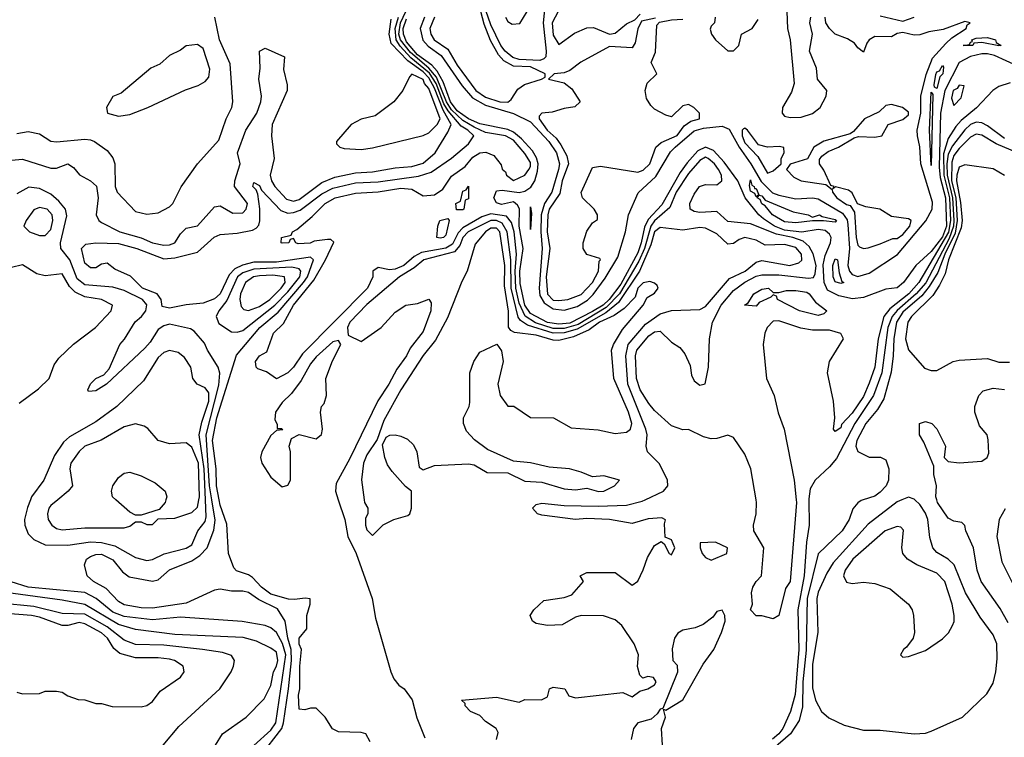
# Model space of a CAD drawing. Header units: inches. Extents: x 2380053 to 2584298, y 380219 to 546618.
# Tile 505 of 656: x 2484100 to 2487589, y 489158 to 491701. Entities that reach past the tile are written whole.
import ezdxf

# ---------------------------------------------------------------- set-up
doc = ezdxf.new("R2010")
doc.units = ezdxf.units.IN
doc.header["$MEASUREMENT"] = 0
doc.layers.add('C4488', color=7, linetype='Continuous')
doc.layers.add('C4489', color=7, linetype='Continuous')

msp = doc.modelspace()

# ---------------------------------------------------------------- linework, layer by layer
at = {"layer": 'C4488', "color": 2}
for points, elevation in [([(2484137.9, 490000), (2484126.9, 489973.1), (2484116.4, 489930), (2484117.6, 489910), (2484130, 489879.1), (2484150, 489859.3), (2484190, 489840.5), (2484270, 489839.5), (2484350, 489851.3), (2484390, 489849.2), (2484436.4, 489836.4), (2484510, 489794.9), (2484550, 489784.4), (2484570, 489788), (2484611.2, 489808.8), (2484690, 489828.7), (2484710, 489840.5), (2484731.2, 489890), (2484756.4, 489923.6), (2484760.3, 489939.7), (2484758.1, 490000)], 22), ([(2484234.9, 490000), (2484210, 489979.5), (2484202.4, 489970), (2484197.6, 489950), (2484200.4, 489930), (2484213, 489910), (2484230, 489898.7), (2484250, 489893.1), (2484330, 489900.3), (2484470, 489900.7), (2484490, 489906.8), (2484510, 489922), (2484530, 489922), (2484550, 489912), (2484570, 489912), (2484590, 489932), (2484650, 489934.8), (2484710, 489954.9), (2484730, 489973.4), (2484734.8, 490000)], 26), ([(2484951.6, 489090), (2485028.3, 489190), (2485035, 489210), (2485052.6, 489330), (2485063.4, 489430), (2485061.6, 489470), (2485049.9, 489510), (2485040.5, 489570), (2485013.6, 489613.6), (2484946.5, 489646.5), (2484910, 489671.2), (2484890, 489675.8), (2484850, 489675.8), (2484810, 489682.9), (2484790, 489679.6), (2484690, 489633.3), (2484570, 489616.3), (2484530, 489616.9), (2484470, 489628.2), (2484450, 489639.3), (2484406.2, 489686.2), (2484361.2, 489710), (2484339.3, 489730), (2484329.3, 489770), (2484336, 489790), (2484350, 489799.3), (2484370, 489806.4), (2484390, 489806.7), (2484430, 489786.7), (2484464.4, 489744.4), (2484487.3, 489727.3), (2484570, 489712), (2484590, 489715.8), (2484630, 489751.8), (2484710, 489783.6), (2484738, 489802), (2484763.5, 489830), (2484788, 489892), (2484792.3, 489927.7), (2484780.3, 490000)], 18), ([(2484617.7, 490000), (2484614.8, 489990), (2484594.4, 489965.6), (2484530, 489946), (2484510, 489946), (2484490, 489956), (2484440.3, 490000)], 26), ([(2485342, 489142), (2485326, 489170), (2485310, 489175.3), (2485230, 489178), (2485208.7, 489188.7), (2485182, 489230), (2485150, 489262), (2485130, 489262), (2485110, 489255.3), (2485090, 489258), (2485087.8, 489307.8), (2485092.7, 489330), (2485092.3, 489410), (2485098, 489470), (2485090, 489488.7), (2485089.7, 489510), (2485117.5, 489542.5), (2485116.9, 489590), (2485129.3, 489630), (2485128.9, 489648.9), (2485111.9, 489651.9), (2485073.8, 489646.2), (2485052.2, 489647.8), (2484990, 489665.8), (2484956.9, 489690), (2484924.2, 489724.2), (2484910, 489734), (2484867.7, 489747.7), (2484858.9, 489758.9), (2484839.3, 489810), (2484834, 489914), (2484810, 489981.2), (2484806.5, 490000)], 14), ([(2485228.8, 490000), (2485252.6, 489930), (2485262.6, 489870), (2485292.2, 489810), (2485348.5, 489650), (2485360.9, 489580.9), (2485415.5, 489390), (2485425.1, 489365.1), (2485443.4, 489343.4), (2485462.8, 489330), (2485490.5, 489290.5), (2485507.3, 489227.3), (2485536, 489156)], 14), ([(2485320.6, 490000), (2485322, 489990), (2485334, 489970), (2485334, 489950), (2485324.7, 489935.3), (2485324.7, 489910), (2485330, 489894), (2485350, 489874), (2485388.4, 489911.6), (2485426, 489930), (2485475.5, 489944.5), (2485482, 489950), (2485488.7, 489970), (2485488.7, 490000)], 18), ([(2485789, 489150), (2485795.3, 489175.3), (2485788, 489190), (2485750, 489214), (2485730, 489235.3), (2485698, 489250), (2485678, 489270), (2485678, 489278), (2485666, 489290), (2485790, 489300.7), (2485870, 489282.8), (2485890, 489292), (2485948.9, 489291.1), (2485970, 489302), (2485978, 489330), (2485990, 489336), (2486032, 489330), (2486045.4, 489305.4), (2486070, 489298), (2486236.9, 489316.9), (2486270, 489302), (2486298, 489322), (2486326, 489330), (2486350, 489344.7), (2486355.3, 489355.3), (2486346, 489370), (2486326, 489374), (2486308, 489368), (2486298, 489378), (2486289.4, 489409.4), (2486293.2, 489450), (2486277.2, 489490), (2486234, 489554), (2486210, 489574), (2486168.9, 489588.9), (2486090, 489589.4), (2486070, 489583.7), (2486022.8, 489557.2), (2485970, 489554), (2485930, 489562), (2485917.2, 489570), (2485909.2, 489590), (2485922, 489610), (2485957.2, 489642.8), (2486030, 489654), (2486056.9, 489663.1), (2486098, 489710), (2486086, 489730), (2486110, 489742), (2486210, 489742), (2486270, 489698), (2486290, 489712), (2486310, 489751.3), (2486324.4, 489795.6), (2486350, 489838), (2486372.7, 489852.7), (2486383.6, 489843.6), (2486402, 489810), (2486410, 489804.7), (2486422, 489830), (2486410, 489858), (2486387.3, 489867.3), (2486384.7, 489915.3), (2486388.4, 489928.4), (2486375.5, 489935.5), (2486327.2, 489932.8), (2486270, 489916.2), (2486190, 489929.7), (2486110, 489933.3), (2486070, 489929.7), (2485950, 489946), (2485935.3, 489950), (2485917.2, 489970), (2485930, 489982.8), (2485950, 489987.7), (2486030, 489979.5), (2486150, 489976.9), (2486250, 489981.1), (2486305.3, 489994.7), (2486316.9, 490000)], 14), ([(2486851.5, 490000), (2486852.4, 489990), (2486830.4, 489710), (2486814.4, 489685.6), (2486790.6, 489589.4), (2486770, 489578), (2486730, 489588.7), (2486710, 489588.7), (2486689.6, 489609.6), (2486697.2, 489630), (2486693.2, 489670), (2486698, 489690), (2486710, 489711), (2486729, 489730), (2486737.2, 489830), (2486702, 489890), (2486700.7, 489910), (2486709.7, 489950), (2486711.6, 489990), (2486709.9, 490000)], 10), ([(2486896.3, 490000), (2486897.4, 489910), (2486888.2, 489850), (2486880.2, 489730), (2486857.4, 489610), (2486861.6, 489470), (2486847.6, 489310), (2486832.1, 489250), (2486803.9, 489190), (2486790, 489171.1), (2486768.3, 489151.7)], 14), ([(2487088.7, 490000), (2487082, 489998), (2487070, 489989.2), (2487052.5, 489967.5), (2487039.3, 489930), (2487014.9, 489890), (2486930, 489809), (2486890.9, 489650), (2486887.5, 489467.5), (2486875.1, 489355.1), (2486873.9, 489266.1), (2486862, 489218), (2486832.2, 489170), (2486770, 489117.5)], 18), ([(2487226.5, 490000), (2487210, 489993.3), (2487106.5, 489913.5), (2486983.4, 489776.6), (2486960.4, 489739.6), (2486930, 489672.7), (2486925, 489650), (2486929, 489530), (2486910, 489418), (2486910, 489334), (2486920.5, 489290), (2486942, 489250), (2486967.4, 489227.4), (2487021.4, 489201.4), (2487090, 489183.8), (2487150, 489183.1), (2487270, 489170.6), (2487310, 489173.4), (2487330, 489180.5), (2487441.2, 489230), (2487527.6, 489312.4), (2487549.4, 489350), (2487559.5, 489390), (2487563.9, 489436.1), (2487562.4, 489490), (2487550, 489521.2), (2487503.5, 489583.5), (2487451.6, 489670), (2487411.8, 489770), (2487390, 489789.5), (2487350, 489813.2), (2487336, 489830), (2487325.8, 489865.8), (2487318.3, 489930), (2487310, 489952), (2487290, 489982.9), (2487272.1, 490000)], 22), ([(2487603.5, 489563.5), (2487574.3, 489614.3), (2487507.8, 489710), (2487493.3, 489750), (2487480.7, 489830), (2487452.7, 489890), (2487449.1, 489909.1), (2487439, 489919), (2487410, 489924), (2487390, 489935.3), (2487353.2, 489990), (2487350.1, 490000)], 18), ([(2487591.9, 489968.1), (2487571.4, 489930), (2487563.1, 489870), (2487580.2, 489780.2), (2487685.5, 489570)], 18), ([(2484930, 489128.9), (2484990, 489183.9), (2485007.8, 489210), (2485043.2, 489450), (2485030.8, 489490.8), (2485010, 489529.6), (2484990, 489546), (2484970, 489554), (2484888.2, 489568.2), (2484670, 489584.2), (2484570, 489575), (2484470, 489586), (2484430, 489602.3), (2484370.5, 489650.5), (2484330, 489670.9), (2484130, 489690.8), (2484069.1, 489709.1)], 22), ([(2484793.2, 489130), (2484819, 489170), (2484902, 489230), (2484965.6, 489294.4), (2484990, 489342), (2484998.9, 489390), (2485010, 489410.8), (2485014.4, 489430), (2485010, 489459.5), (2484990, 489474), (2484938.4, 489498.4), (2484891.9, 489511.9), (2484650, 489522.7), (2484510, 489540.5), (2484450, 489558.4), (2484330, 489628.9), (2484250, 489644.5), (2483910, 489689.8)], 26), ([(2484608.7, 489130), (2484663.3, 489196.7), (2484809.2, 489330), (2484849.2, 489390), (2484857.2, 489410), (2484861.2, 489430), (2484850, 489448.7), (2484818.9, 489458.9), (2484748, 489470), (2484610, 489485), (2484510, 489487.7), (2484470, 489502.7), (2484410, 489549.8), (2484330, 489594.5), (2484250, 489596.8), (2484150, 489622.3), (2483910, 489645.3)], 30), ([(2484090, 489318), (2484110, 489312), (2484170, 489314), (2484190, 489322), (2484230, 489322), (2484250, 489318), (2484270, 489304.7), (2484307.3, 489292.7), (2484330, 489291.3), (2484370, 489278), (2484390, 489278), (2484427.1, 489267.1), (2484530, 489266), (2484550, 489271.3), (2484570, 489284.7), (2484598, 489322), (2484669.1, 489370.9), (2484682, 489390), (2484679, 489410), (2484648.7, 489430), (2484630, 489434.7), (2484590, 489440.5), (2484510, 489439.7), (2484455.1, 489455.1), (2484433.2, 489473.2), (2484410.9, 489510), (2484390, 489528.2), (2484330, 489560.4), (2484310, 489564.8), (2484270, 489554.2), (2484250, 489554.2), (2484170, 489584.5), (2484142, 489590), (2483930, 489606.2)], 34), ([(2486378, 489130), (2486374, 489190), (2486388, 489230), (2486382, 489258), (2486390, 489254), (2486450, 489291), (2486522.3, 489417.7), (2486559.6, 489470), (2486587, 489530), (2486599.5, 489570), (2486599.3, 489590), (2486590, 489608.7), (2486570, 489604), (2486555.8, 489584.2), (2486522, 489558), (2486494.3, 489545.7), (2486450, 489537.6), (2486432.4, 489527.6), (2486420.7, 489510), (2486412, 489472), (2486414, 489430), (2486430, 489414), (2486430.9, 489389.1), (2486379.6, 489260.4), (2486370, 489258), (2486358.8, 489241.2), (2486337.3, 489222.7), (2486290, 489209), (2486274.8, 489190), (2486266.8, 489150)], 14)]:
    msp.add_lwpolyline(points, dxfattribs=dict(at, elevation=elevation))
for points, elevation in [([(2487210, 489905.2), (2487167.7, 489890), (2487052.4, 489790), (2487024.9, 489750), (2487019.1, 489730), (2487030, 489707.7), (2487050, 489703.8), (2487090, 489708.2), (2487130, 489703.8), (2487184.9, 489684.9), (2487250.3, 489630.3), (2487263, 489610), (2487268, 489590), (2487270.9, 489529.1), (2487266, 489510), (2487242.8, 489477.2), (2487232, 489470), (2487222, 489450), (2487230, 489442), (2487250, 489444.7), (2487310, 489466), (2487370, 489506.8), (2487391.5, 489528.5), (2487405.8, 489554.2), (2487411.4, 489568.6), (2487411.5, 489590), (2487405.1, 489630), (2487379.1, 489710), (2487350, 489739.7), (2487279.3, 489770), (2487246, 489790), (2487229.4, 489810), (2487226.6, 489830), (2487232.7, 489892.7), (2487223.1, 489903.1)], 26), ([(2486566, 489850), (2486512, 489848), (2486511, 489830), (2486518.8, 489810), (2486530, 489796), (2486550, 489786), (2486606, 489810), (2486608.7, 489830)], 14)]:
    msp.add_lwpolyline(points, close=True, dxfattribs=dict(at, elevation=elevation))
at = {"layer": 'C4489', "color": 2}
for points, elevation in [([(2485963.2, 491770), (2485955, 491690), (2485966.2, 491590), (2485964.6, 491570), (2485957.7, 491562.3), (2485943.4, 491556.6), (2485870, 491560.8), (2485847.3, 491567.3), (2485819.8, 491590), (2485804.5, 491610), (2485770, 491682.6), (2485718.1, 491830)], 6), ([(2486709.9, 490000), (2486691.5, 490110), (2486670, 490161.2), (2486630, 490221.2), (2486610, 490229.2), (2486570, 490217.2), (2486550, 490216), (2486523.2, 490223.2), (2486470, 490248.7), (2486450, 490248), (2486410, 490262), (2486350, 490316), (2486330, 490340.9), (2486299.1, 490390), (2486286, 490430), (2486282.4, 490510), (2486286.6, 490530), (2486330, 490581.1), (2486350, 490594.9), (2486370, 490597.1), (2486410, 490558.8), (2486439.5, 490539.5), (2486457, 490517), (2486476.1, 490476.1), (2486481.1, 490441.1), (2486490, 490421), (2486510, 490406), (2486528.7, 490411.3), (2486540.7, 490470), (2486544.2, 490570), (2486554.7, 490630), (2486585.6, 490690), (2486630, 490742), (2486669.3, 490770.7), (2486710, 490792.1), (2486730, 490797.5), (2486790, 490797.1), (2486895.2, 490784.8), (2486912.6, 490787.4), (2486919.6, 490800.4), (2486922.2, 490830), (2486911.5, 490871.5), (2486897.7, 490897.7), (2486876.6, 490916.6), (2486839.6, 490930), (2486781.7, 490941.7), (2486690, 490978.3), (2486610, 490986), (2486570, 491021.2), (2486510, 491018), (2486490, 491021.6), (2486476, 491030), (2486474.5, 491050), (2486490, 491082.8), (2486509.6, 491110.4), (2486530, 491117.3), (2486570, 491116), (2486588.7, 491130), (2486586.6, 491150), (2486576.9, 491170), (2486562.4, 491190), (2486539.5, 491210), (2486530, 491214.2), (2486510, 491202.9), (2486470, 491155.8), (2486426.6, 491090), (2486403.9, 491036.1), (2486350, 490989), (2486336.6, 490970), (2486313.8, 490890), (2486294.5, 490845.5), (2486225.7, 490730), (2486178.7, 490681.2), (2486078.5, 490621.5), (2486030, 490607.3), (2485990, 490607.1), (2485927.4, 490627.4), (2485891, 490651), (2485870, 490696.4), (2485858.3, 490750), (2485855.5, 490810), (2485860.7, 490870), (2485852.1, 490950), (2485842.5, 490982.5), (2485825.2, 491005.2), (2485770, 491013.2), (2485737.7, 491002.3), (2485670, 490963.2), (2485654.3, 490945.7), (2485634.2, 490905.8), (2485610, 490891.2), (2485524.2, 490875.8), (2485497.9, 490862.1), (2485461.1, 490830), (2485430, 490817.4), (2485410, 490815.1), (2485370, 490822.7), (2485351, 490810), (2485350.7, 490790), (2485332.7, 490750), (2485102.5, 490517.5), (2485070, 490469.5), (2485050, 490449.5), (2485010, 490428.7), (2484974, 490454), (2484944, 490464), (2484938, 490470), (2484935.3, 490490), (2484949.2, 490510), (2484975.5, 490524.5), (2484999.3, 490590), (2485035.2, 490624.8), (2485069.8, 490690), (2485142.3, 490777.7), (2485183.8, 490850), (2485212.7, 490912.7), (2485202, 490922), (2485190, 490922), (2485143.7, 490916.3), (2485129.6, 490909.7), (2485086.8, 490906.8), (2485078, 490910), (2485070, 490926), (2485058, 490922), (2485054, 490910), (2485030, 490909), (2485026, 490910), (2485028, 490930), (2485062, 490938), (2485066, 490950), (2485082, 490958), (2485136.2, 491003.8), (2485182, 491050), (2485217.2, 491070), (2485290, 491087), (2485370, 491091.1), (2485450, 491104.4), (2485490, 491100.3), (2485530, 491077), (2485570, 491080.2), (2485598.9, 491101.1), (2485630, 491146.3), (2485679.1, 491181), (2485706, 491214), (2485730, 491229.1), (2485751.8, 491231.8), (2485779.9, 491219.9), (2485806.7, 491186.7), (2485810, 491172), (2485822, 491162), (2485824.9, 491150), (2485850, 491131.3), (2485890, 491150.8), (2485903.7, 491170), (2485910, 491181), (2485910, 491195.1), (2485890, 491227.3), (2485850, 491274.3), (2485820.9, 491290), (2485750, 491302), (2485710, 491320.2), (2485670, 491343.6), (2485630, 491381.5), (2485612.4, 491410), (2485577.1, 491497.1), (2485550, 491529.5), (2485484.6, 491584.6), (2485449.7, 491629.7), (2485444, 491650), (2485448.8, 491690), (2485478.1, 491750)], 10), ([(2485570.3, 491710), (2485553, 491670), (2485556.4, 491650), (2485568.9, 491630), (2485617, 491597), (2485650, 491540.3), (2485716.5, 491450), (2485750, 491427.2), (2485801, 491410), (2485830, 491409.2), (2485842, 491418), (2485865.1, 491454.9), (2485888.8, 491471.2), (2485949.2, 491490), (2485962, 491498), (2485962, 491510), (2485910, 491534.5), (2485850, 491536.5), (2485815.7, 491555.7), (2485796.7, 491576.6), (2485767.8, 491627.8), (2485745.7, 491685.7), (2485734.5, 491730)], 10), ([(2485821.4, 491710), (2485830, 491695.5), (2485845, 491685), (2485872.2, 491687.8), (2485898.6, 491730)], 6), ([(2486008, 491730), (2485986.5, 491690), (2485990, 491646), (2486010, 491613), (2486066.5, 491653.5), (2486110, 491672), (2486133.3, 491673.3), (2486190, 491650.6), (2486210, 491654), (2486250, 491686.8), (2486279.3, 491700.7), (2486299.3, 491720.7)], 10), ([(2486818.4, 491730), (2486821.3, 491670), (2486830.5, 491629.5), (2486844.2, 491475.8), (2486835.6, 491444.4), (2486803.1, 491390), (2486801.6, 491370), (2486810, 491359.1), (2486830, 491354.9), (2486870, 491355.8), (2486910, 491368.7), (2486936.2, 491390), (2486958, 491430), (2486960.9, 491450), (2486927.6, 491490), (2486923.6, 491530), (2486898.7, 491590), (2486909.6, 491650), (2486899.7, 491690), (2486903.1, 491710)], 10), ([(2484030, 491199.5), (2484110, 491207.3), (2484210, 491174.9), (2484230, 491175.5), (2484270, 491190.5), (2484290, 491177.3), (2484311.7, 491151.7), (2484350.3, 491130.3), (2484371.3, 491111.3), (2484377.4, 491070), (2484370.4, 491010), (2484380.5, 490990), (2484390, 490982.4), (2484454, 490950), (2484530, 490928), (2484570, 490910.3), (2484610, 490902.3), (2484630, 490903.1), (2484649, 490910), (2484670, 490942), (2484690, 490962), (2484730, 490971.3), (2484790, 491038), (2484810, 491042), (2484855.3, 491015.3), (2484890, 491017.3), (2484902.7, 491030), (2484906.6, 491050), (2484861.2, 491110), (2484862.7, 491130), (2484880.9, 491190), (2484872, 491230), (2484901.3, 491310), (2484939.6, 491370), (2484954.5, 491410), (2484957, 491430), (2484947, 491490), (2484952.3, 491530), (2484949.3, 491590), (2484970, 491601), (2485038, 491570), (2485034.8, 491525.2), (2485048, 491470), (2485047.7, 491450), (2484994, 491330), (2484992.4, 491290), (2485001.8, 491210), (2484987.9, 491150), (2484991.8, 491130), (2485003.6, 491110), (2485045.1, 491065.1), (2485070, 491058.3), (2485090, 491064.4), (2485170, 491124.9), (2485216.6, 491143.4), (2485290, 491159.1), (2485350, 491162.4), (2485430, 491176), (2485490, 491180.8), (2485530, 491192.9), (2485572.4, 491230), (2485617.5, 491302.5), (2485628.9, 491330), (2485600.5, 491380.5), (2485570, 491459), (2485550, 491495.5), (2485530, 491516.6), (2485475.3, 491555.3), (2485416.7, 491616.6), (2485409.6, 491650), (2485416.7, 491703.4)], 18), ([(2484090, 491298), (2484130, 491304.9), (2484170, 491297.3), (2484210.5, 491270.5), (2484230, 491268.2), (2484330, 491278), (2484350, 491275.5), (2484364.7, 491270), (2484410, 491238), (2484430, 491212), (2484437.3, 491190), (2484438, 491110), (2484445.5, 491090), (2484510, 491022), (2484550, 491012.4), (2484590, 491017.1), (2484630, 491038), (2484642, 491050), (2484671.5, 491108.5), (2484729.7, 491190.3), (2484805.3, 491274.7), (2484831.8, 491350), (2484852, 491390), (2484854.5, 491410), (2484845.1, 491545.1), (2484808, 491630), (2484791.8, 491710)], 22), ([(2484806.5, 490000), (2484797.2, 490050), (2484796.4, 490110), (2484782.4, 490210), (2484798.1, 490290), (2484867.6, 490512.4), (2484950.9, 490610), (2485015.4, 490664.6), (2485106, 490770), (2485119.2, 490790), (2485140.5, 490850), (2485130, 490859.7), (2485010, 490842), (2484930, 490841.6), (2484888.9, 490831.1), (2484862, 490818), (2484842.3, 490797.7), (2484810.2, 490730), (2484790, 490712.4), (2484750, 490696.9), (2484690, 490691.1), (2484630, 490678.9), (2484604.9, 490684.9), (2484601.3, 490710), (2484587, 490730), (2484535.1, 490750), (2484491.9, 490791.9), (2484437.2, 490817.2), (2484410, 490838), (2484390, 490835.3), (2484370, 490822), (2484350, 490822), (2484330, 490839), (2484319, 490890), (2484334, 490906), (2484369.5, 490910.5), (2484450, 490908.5), (2484514.8, 490890), (2484610, 490854), (2484650, 490856.9), (2484730, 490877.4), (2484789, 490931), (2484810, 490940.2), (2484870, 490945.2), (2484924.7, 490955.2), (2484938, 490962), (2484947.2, 490972.8), (2484950.9, 490989.1), (2484951, 491031), (2484943.5, 491083.5), (2484938, 491098), (2484926.3, 491110), (2484930, 491124.7), (2484950, 491113.4), (2484956.7, 491096.7), (2485025.5, 491025.5), (2485050, 491015.9), (2485070, 491017.5), (2485093.3, 491026.7), (2485170, 491084.1), (2485210, 491104), (2485290, 491123.2), (2485370, 491126.8), (2485513.5, 491146.5), (2485558.6, 491161.4), (2485629.7, 491210.3), (2485690, 491261.6), (2485709.6, 491290), (2485687.8, 491310), (2485663.9, 491323.9), (2485618, 491378), (2485603.2, 491403.2), (2485575.6, 491475.6), (2485552.3, 491512.3), (2485485.7, 491565.7), (2485448.1, 491608.1), (2485434.5, 491630), (2485429.9, 491670), (2485441.8, 491710)], 14), ([(2487637.2, 491537.2), (2487554.5, 491574.5), (2487530, 491580.2), (2487510, 491580.2), (2487469.5, 491570.5), (2487430, 491549.7), (2487378.5, 491450), (2487362.8, 491370), (2487358.2, 491178.2), (2487362.4, 491142.4), (2487381.4, 491070), (2487384.6, 490970), (2487370, 490932.3), (2487330, 490880.3), (2487276, 490830), (2487232.7, 490770), (2487210, 490751.2), (2487170, 490746), (2487090, 490716.8), (2487051.6, 490711.6), (2487002.9, 490722.9), (2486962.6, 490742.6), (2486950.5, 490770.6), (2486947, 490833), (2486953.9, 490866.1), (2486973.2, 490910), (2486976.2, 490930), (2486970, 490941.1), (2486953.9, 490953.9), (2486930, 490958.3), (2486872.2, 490947.8), (2486810, 490955.8), (2486775.3, 490970), (2486736.1, 490996.1), (2486719.8, 491010), (2486671.4, 491070), (2486645.2, 491130), (2486596.5, 491196.5), (2486558.3, 491238.3), (2486530, 491249.1), (2486503.7, 491236.3), (2486465.8, 491194.2), (2486440.4, 491159.6), (2486375.3, 491044.7), (2486327.3, 490992.7), (2486314.2, 490965.8), (2486302.4, 490910), (2486290, 490875.3), (2486230, 490764.5), (2486189.4, 490710), (2486167.7, 490690), (2486130, 490667), (2486050, 490626.1), (2486010, 490621.9), (2485970, 490627.8), (2485910, 490659.9), (2485889.9, 490689.9), (2485873.8, 490766.2), (2485872.2, 490810), (2485884.1, 490890), (2485869.9, 490970), (2485871.3, 491031.3), (2485864.4, 491044.4), (2485850, 491056.3), (2485807, 491047), (2485790, 491052.3), (2485779.7, 491070), (2485790, 491094.9), (2485810, 491097.7), (2485870, 491088.5), (2485890, 491094), (2485911.6, 491108.4), (2485925.8, 491130), (2485935.3, 491164.7), (2485937, 491190), (2485931.9, 491211.9), (2485916.7, 491236.7), (2485878.7, 491278.7), (2485850, 491302.5), (2485830, 491312.4), (2485730, 491332.2), (2485689.9, 491349.9), (2485650, 491378.9), (2485626.4, 491410), (2485601.1, 491481.1), (2485578.9, 491518.9), (2485559.8, 491539.8), (2485510, 491576.7), (2485470, 491623.4), (2485459.9, 491650), (2485459.3, 491670), (2485470, 491704.2)], 6), ([(2485534, 491710), (2485518.7, 491670), (2485528.5, 491628.5), (2485547.6, 491607.6), (2485594, 491574), (2485667.3, 491467.3), (2485704.4, 491424.4), (2485750, 491398.8), (2485850, 491369.4), (2485910, 491339), (2485975.5, 491270), (2486002.3, 491230), (2486012.9, 491190), (2486008.8, 491170), (2485985.3, 491090), (2485959.2, 491050), (2485947.8, 491010), (2485946.4, 490950), (2485951.4, 490890), (2485940.7, 490750), (2485943.6, 490723.6), (2485958.2, 490698.2), (2485990, 490677.2), (2486030, 490672.2), (2486075, 490685), (2486112.4, 490707.6), (2486132.7, 490727.3), (2486174.6, 490785.4), (2486219.8, 490860.2), (2486246.6, 490950), (2486257.3, 491010), (2486292.2, 491087.8), (2486354.4, 491145.6), (2486406.7, 491233.3), (2486422.4, 491250), (2486490, 491307.3), (2486523, 491317), (2486590, 491323.8), (2486613.8, 491313.8), (2486649.1, 491249.1), (2486691, 491191), (2486727.9, 491127.9), (2486768.2, 491088.2), (2486790, 491079), (2486850, 491066.2), (2486909.7, 491070.3), (2486930, 491066.5), (2487016.3, 491016.3), (2487032, 490992), (2487035.4, 490975.4), (2487040.8, 490890), (2487035.3, 490830), (2487040.2, 490810), (2487050, 490798.8), (2487070, 490791.6), (2487110, 490803.5), (2487210.9, 490869.1), (2487311.8, 490988.2), (2487334.3, 491030), (2487335.2, 491055.2), (2487293.9, 491190), (2487290.5, 491250.5), (2487281.2, 491290), (2487281.1, 491310), (2487293.2, 491370), (2487293.2, 491430), (2487312.7, 491507.3), (2487335.4, 491564.6), (2487382.6, 491617.4), (2487403.3, 491636.7), (2487454.5, 491670), (2487457.2, 491682.8), (2487468, 491690), (2487450, 491694.5), (2487373.3, 491666.7), (2487321.7, 491658.3), (2487290, 491648), (2487270, 491646), (2487230, 491656), (2487210, 491652.7), (2487190, 491640.9), (2487130, 491642), (2487110.8, 491630), (2487102, 491618), (2487090, 491586), (2487070, 491602), (2487058.3, 491618.3), (2487033.8, 491633.8), (2486989.6, 491649.6), (2486969.4, 491670), (2486957.2, 491690), (2486954, 491710)], 6), ([(2486352.7, 491707.3), (2486303.6, 491696.4), (2486290.7, 491669.3), (2486280.7, 491619.3), (2486270, 491602), (2486190, 491606), (2486088.7, 491551.3), (2486050, 491521.2), (2486030, 491513.2), (2485994, 491510), (2485974, 491490), (2486030, 491478), (2486056.4, 491456.4), (2486086, 491410), (2486067.3, 491392.7), (2486030, 491387), (2485986.9, 491373.1), (2485950.4, 491369.7), (2485941.1, 491358.9), (2485941.1, 491350), (2485968.7, 491310), (2486001, 491281), (2486017.7, 491257.7), (2486039.2, 491219.2), (2486045.2, 491190), (2486022.7, 491130), (2486014.4, 491085.6), (2485975.8, 491030), (2485971.9, 491010), (2485969.6, 490949.6), (2485978.5, 490890), (2485966.1, 490790), (2485970, 490728.7), (2485990, 490707.6), (2486010, 490705.8), (2486042, 490710), (2486090, 490728), (2486129.4, 490770), (2486150.9, 490810), (2486154, 490846), (2486158, 490850), (2486155.3, 490855.3), (2486110, 490869), (2486097.2, 490890), (2486097.2, 490910), (2486110, 490952), (2486130, 490982), (2486147.3, 490992.7), (2486148, 491010), (2486135.3, 491030), (2486094, 491070), (2486089.2, 491089.2), (2486130, 491178), (2486158, 491182), (2486290, 491160.7), (2486310, 491167.7), (2486332.7, 491190), (2486354, 491250), (2486373.3, 491266.7), (2486430, 491290.6), (2486454.5, 491325.5), (2486478.3, 491341.7), (2486508.7, 491350), (2486508.7, 491370), (2486488.7, 491390), (2486470, 491401.2), (2486450, 491396), (2486410, 491357.2), (2486390, 491362.7), (2486350, 491384.5), (2486337.1, 491397.1), (2486321.7, 491421.7), (2486316.2, 491450), (2486323.9, 491476.1), (2486358, 491510), (2486338, 491550), (2486353.6, 491586.4), (2486358, 491682), (2486367.3, 491692.7), (2486410, 491701), (2486450, 491702.8)], 10), ([(2486564.7, 491710), (2486562, 491690), (2486550, 491678), (2486547.3, 491667.3), (2486551.3, 491650), (2486566, 491630), (2486610, 491590.8), (2486630, 491591), (2486649, 491610), (2486658, 491650), (2486695.3, 491670), (2486717.6, 491702.4)], 10), ([(2487150, 491714.9), (2487230, 491696.4), (2487269.7, 491710.3)], 6), ([(2487610, 491478), (2487570, 491465.1), (2487549.1, 491450.9), (2487491.2, 491388.8), (2487436.3, 491343.7), (2487417.4, 491322.6), (2487390, 491280.5), (2487374.4, 491225.6), (2487375.3, 491150), (2487394.6, 491070), (2487398.9, 490990), (2487391.8, 490948.2), (2487286.5, 490770), (2487250.8, 490730), (2487183.6, 490676.4), (2487162, 490650), (2487142.6, 490570), (2487130.2, 490470), (2487110, 490412.7), (2487090, 490366), (2487050, 490306.9), (2487012.8, 490267.3), (2487010, 490255.3), (2486990, 490242), (2486984, 490250), (2486989.3, 490290), (2486983.7, 490350), (2486962.7, 490450), (2486969.5, 490490), (2487019.3, 490570), (2487009.6, 490589.6), (2486970, 490601.1), (2486910, 490601.1), (2486868.2, 490608.2), (2486790, 490634.7), (2486770, 490633), (2486748.7, 490610), (2486740.3, 490590), (2486734.9, 490550), (2486746, 490430), (2486774.3, 490370), (2486788.2, 490308.2), (2486808.9, 490250), (2486844.9, 490070), (2486851.5, 490000)], 10), ([(2487590, 491280.3), (2487530, 491325.6), (2487510, 491335.6), (2487490, 491337.8), (2487470, 491329.8), (2487450, 491310.8), (2487405.3, 491254.7), (2487390, 491225.1), (2487385.2, 491190), (2487386.9, 491150), (2487405.5, 491070), (2487410.4, 490990), (2487409.8, 490970), (2487394.5, 490925.5), (2487310.7, 490769.3), (2487277.6, 490730), (2487209.1, 490670.9), (2487191.4, 490650), (2487177, 490610), (2487155.7, 490450), (2487126.3, 490370), (2487060.2, 490270), (2486994.2, 490145.8), (2486970, 490116.3), (2486919.3, 490070), (2486901.1, 490038.9), (2486896.3, 490003.7), (2486896.3, 490000)], 14), ([(2487635.6, 491230), (2487561, 491261), (2487510, 491292.3), (2487490, 491295.1), (2487470, 491285.1), (2487430, 491245.1), (2487410, 491220.4), (2487403.2, 491196.8), (2487401.9, 491130), (2487417.5, 491070), (2487422.3, 490990), (2487415.1, 490944.9), (2487378.3, 490870), (2487354, 490806), (2487323.6, 490756.4), (2487297, 490723), (2487230, 490664.8), (2487206.9, 490630), (2487197.3, 490570), (2487195.6, 490510), (2487187.9, 490452.1), (2487162.5, 490357.5), (2487140.3, 490319.8), (2487098.3, 490270), (2487066.7, 490210), (2487063.7, 490190), (2487070, 490171), (2487110, 490151), (2487150.7, 490150.7), (2487170, 490142), (2487180.7, 490110), (2487179.3, 490070), (2487170.5, 490050), (2487150, 490027), (2487130, 490012.3), (2487088.7, 490000)], 18), ([(2487590, 491149.3), (2487550, 491172.3), (2487450, 491187), (2487430, 491178.4), (2487420.6, 491150), (2487419.5, 491130), (2487433.8, 491053.8), (2487439.5, 490990), (2487436.3, 490963.7), (2487391.2, 490850), (2487379.6, 490800.4), (2487359.4, 490760.6), (2487336.2, 490723.8), (2487260.5, 490650), (2487247.2, 490630), (2487239.3, 490570), (2487250, 490531.3), (2487306.4, 490466.4), (2487330, 490458), (2487350, 490458), (2487408, 490490), (2487430, 490494.8), (2487530, 490500.7), (2487570, 490488.2), (2487608.1, 490488.1)], 22), ([(2484780.3, 490000), (2484772.1, 490050), (2484760.4, 490230), (2484805.7, 490405.7), (2484808.4, 490448.4), (2484803.6, 490470), (2484765.6, 490530), (2484754.9, 490554.9), (2484718, 490598), (2484705.4, 490605.4), (2484630, 490622.9), (2484610, 490616.9), (2484590, 490603.7), (2484562, 490558), (2484543.1, 490536.9), (2484407.3, 490410), (2484370, 490385.6), (2484343.7, 490383.7), (2484341.2, 490390), (2484350, 490410.6), (2484369.4, 490430), (2484397.7, 490442.3), (2484416.3, 490463.7), (2484454, 490550), (2484470.8, 490569.2), (2484508.9, 490631.1), (2484531.5, 490650), (2484546.6, 490670), (2484550.7, 490690.7), (2484534.7, 490710), (2484470, 490742), (2484430, 490753.1), (2484330, 490761.6), (2484302.8, 490782.8), (2484276.8, 490850), (2484246, 490890), (2484244.2, 490910), (2484266.2, 491006.2), (2484262, 491030), (2484238.7, 491058.7), (2484210, 491083.1), (2484170, 491102.6), (2484132.1, 491107.9), (2484090, 491084.7)], 18), ([(2486316.9, 490000), (2486382, 490030), (2486397, 490050), (2486395.6, 490070), (2486367.5, 490127.5), (2486325.2, 490170), (2486319.5, 490190), (2486323.1, 490230), (2486319.2, 490250), (2486254.6, 490410), (2486247.9, 490510), (2486256.5, 490550), (2486318.1, 490621.9), (2486370, 490659.5), (2486410, 490670.3), (2486510, 490674), (2486530, 490684.9), (2486616, 490784), (2486671.5, 490810), (2486710, 490841.6), (2486730, 490848.4), (2486829.6, 490830.4), (2486860.7, 490839.3), (2486871.2, 490848.8), (2486871, 490870), (2486850, 490894.5), (2486810, 490904.2), (2486742, 490902), (2486710, 490919.5), (2486670, 490929.5), (2486650, 490922.7), (2486630, 490908.7), (2486610, 490906), (2486570, 490942.4), (2486530, 490962.6), (2486510, 490965.4), (2486450, 490955.8), (2486370, 490964.7), (2486350, 490949.6), (2486336.5, 490903.5), (2486297, 490810), (2486221.4, 490698.6), (2486177.5, 490662.5), (2486075.9, 490604.1), (2486030, 490592.2), (2485990, 490590.7), (2485899, 490619), (2485874.8, 490634.8), (2485866.9, 490646.9), (2485841.1, 490750), (2485840.7, 490850), (2485827, 490950), (2485810, 490980.2), (2485790, 490989.9), (2485770, 490989.9), (2485689.3, 490950), (2485670.2, 490930), (2485659.3, 490900.7), (2485641, 490879), (2485532.4, 490850), (2485497.9, 490822.1), (2485445.7, 490790), (2485330, 490692), (2485270.3, 490630), (2485261.1, 490610), (2485263.8, 490583.8), (2485310, 490560.7), (2485381.2, 490610), (2485430, 490664.7), (2485468, 490690), (2485510, 490696), (2485550, 490710.8), (2485558, 490698), (2485556.3, 490670), (2485530, 490596), (2485483.2, 490536.8), (2485470.3, 490510), (2485436.7, 490463.3), (2485408.5, 490410), (2485369.1, 490350.9), (2485270, 490146.6), (2485221.7, 490058.3), (2485218.7, 490030), (2485228.8, 490000)], 14), ([(2485488.7, 490000), (2485488.7, 490030), (2485467, 490047), (2485420.1, 490100.1), (2485403.8, 490123.8), (2485393.5, 490150), (2485385.6, 490194.4), (2485398.6, 490221.4), (2485411.5, 490228.5), (2485430, 490230.4), (2485450, 490226), (2485474.3, 490214.3), (2485495.3, 490195.2), (2485507, 490170), (2485516, 490116), (2485530, 490106), (2485570, 490121), (2485690, 490127.7), (2485710, 490124), (2485756.8, 490096.8), (2485830, 490096), (2485890, 490065.5), (2485950, 490062), (2486030, 490039.3), (2486070, 490035.5), (2486110, 490040.7), (2486151.2, 490028.8), (2486170, 490030.8), (2486208, 490050), (2486226, 490070), (2486170, 490085.2), (2486130, 490081.2), (2486090, 490098.4), (2486048, 490110), (2485975.8, 490115.8), (2485910, 490131.1), (2485850, 490137.2), (2485758, 490178), (2485712, 490212), (2485683.2, 490243.2), (2485672.7, 490270), (2485673.2, 490290), (2485692.7, 490330), (2485694.8, 490345.2), (2485694.5, 490450), (2485709.8, 490490.2), (2485730, 490523), (2485791.1, 490551.1), (2485807.3, 490527.3), (2485813.4, 490490), (2485794, 490410), (2485802.8, 490370), (2485830, 490332), (2485851.6, 490331.6), (2485910, 490291.3), (2485992, 490290), (2486054.8, 490254.8), (2486150, 490248.2), (2486210, 490235.3), (2486250, 490239.5), (2486264.5, 490250), (2486269.6, 490270), (2486258, 490310), (2486205.1, 490430), (2486197.6, 490530), (2486204.5, 490550), (2486236.2, 490603.8), (2486309, 490690), (2486323.2, 490716.8), (2486350, 490732), (2486362, 490750), (2486359, 490759), (2486350, 490768), (2486333.6, 490773.6), (2486310, 490769), (2486291, 490750), (2486281.6, 490718.4), (2486242, 490678), (2486206.4, 490653.6), (2486154.9, 490630), (2486117.8, 490602.2), (2486062.9, 490577.2), (2486010, 490564.4), (2485990, 490565.4), (2485930, 490583.1), (2485853.4, 490593.4), (2485840.1, 490600.1), (2485831.8, 490611.8), (2485831.7, 490668.3), (2485817.9, 490757.9), (2485819.6, 490830), (2485801.1, 490950), (2485790, 490962.8), (2485770, 490962.8), (2485750.3, 490950), (2485714.2, 490905.8), (2485685.5, 490810), (2485666.4, 490773.6), (2485615.6, 490644.4), (2485573.9, 490566.1), (2485530, 490511.8), (2485450, 490389.5), (2485390, 490281.2), (2485366.4, 490213.6), (2485330, 490159.3), (2485317.6, 490130), (2485310.7, 490070.7), (2485320.6, 490000)], 18), ([(2484097.6, 490342.4), (2484166.6, 490393.4), (2484204, 490430), (2484222, 490478), (2484238, 490502), (2484290, 490551.3), (2484368.7, 490610), (2484424, 490670), (2484428.7, 490690), (2484390, 490709.3), (2484330, 490718.7), (2484295.7, 490735.7), (2484275.8, 490755.8), (2484250, 490800.9), (2484190, 490793.3), (2484160.2, 490800.2), (2484110, 490833.2), (2484070, 490822.7)], 22), ([(2484758.1, 490000), (2484754, 490110), (2484735.4, 490230), (2484744.9, 490275.1), (2484769.8, 490350), (2484770, 490379), (2484757.2, 490397.3), (2484729.2, 490410), (2484713.2, 490430), (2484706, 490470), (2484683.9, 490503.9), (2484661.6, 490521.6), (2484630, 490529.5), (2484610, 490522), (2484590, 490503.7), (2484538.3, 490421.7), (2484444, 490330), (2484370, 490276.2), (2484276.5, 490223.5), (2484255.3, 490204.7), (2484222.6, 490157.4), (2484184.9, 490070), (2484142, 490010), (2484137.9, 490000)], 22), ([(2487350.1, 490000), (2487347, 490010), (2487349.1, 490049.1), (2487339.3, 490090), (2487339.3, 490119.3), (2487304.7, 490204.7), (2487288.7, 490230), (2487288.7, 490270), (2487310, 490278), (2487332, 490270), (2487350, 490252), (2487381, 490190), (2487376, 490150), (2487390, 490136), (2487429.1, 490130.9), (2487510, 490137.3), (2487529, 490150), (2487534.5, 490165.5), (2487532.7, 490212.7), (2487528.7, 490230), (2487502, 490262), (2487485.2, 490310), (2487485.2, 490330), (2487499.3, 490370), (2487514, 490386), (2487550, 490395.5), (2487590, 490390.5)], 18), ([(2484734.8, 490000), (2484736.5, 490010), (2484732.8, 490130), (2484710, 490186), (2484690, 490201.6), (2484630, 490198.4), (2484590, 490209.6), (2484553.2, 490253.2), (2484541.2, 490261.2), (2484510, 490269.2), (2484470, 490258), (2484388.9, 490211.1), (2484330.7, 490190), (2484310, 490171.6), (2484281.1, 490130), (2484277.6, 490110), (2484286.8, 490050), (2484271.3, 490030), (2484234.9, 490000)], 26), ([(2484440.3, 490000), (2484429, 490010), (2484425.2, 490030), (2484429.3, 490050), (2484450, 490078.8), (2484470, 490094.9), (2484490, 490098.4), (2484530, 490084.4), (2484579.6, 490059.6), (2484615.5, 490030), (2484620.7, 490010), (2484617.7, 490000)], 26), ([(2487272.1, 490000), (2487270, 490002), (2487250, 490009.6), (2487226.5, 490000)], 22)]:
    msp.add_lwpolyline(points, dxfattribs=dict(at, elevation=elevation))
for points, elevation in [([(2484730, 491614), (2484690, 491609), (2484670, 491593.2), (2484630, 491574), (2484595.9, 491544.1), (2484564.7, 491530), (2484459.1, 491440.9), (2484430, 491428.7), (2484406.8, 491390), (2484411.3, 491370), (2484450, 491359.1), (2484490, 491364.9), (2484554, 491390), (2484687.3, 491452.7), (2484731.9, 491468.1), (2484757.2, 491482.8), (2484770, 491498), (2484773.6, 491526.4), (2484750, 491599)], 26), ([(2487570, 491608.4), (2487510, 491620.9), (2487482, 491618), (2487478, 491610), (2487444, 491610), (2487466, 491614), (2487470, 491622), (2487476.4, 491623.6), (2487474, 491630), (2487490, 491635.8), (2487530, 491638), (2487558.8, 491630), (2487560.7, 491620.7), (2487578, 491610)], 2), ([(2485490, 491508.7), (2485480.7, 491499.3), (2485458, 491450), (2485426, 491410), (2485359.8, 491360.2), (2485310, 491348.7), (2485274, 491330), (2485222, 491270), (2485222, 491262), (2485234, 491250), (2485250, 491244.7), (2485310, 491241), (2485350, 491246.8), (2485530, 491290.7), (2485550, 491300.7), (2485579.5, 491330), (2485589.5, 491350.5), (2485550, 491457.4), (2485534.7, 491474.7), (2485530, 491489.4)], 22), ([(2487350, 491457.2), (2487342, 491462), (2487340.9, 491470), (2487347, 491507), (2487350, 491516.3), (2487359.6, 491520.4), (2487370, 491538.8), (2487373.4, 491533.4), (2487371.3, 491510), (2487361.3, 491498.7)], 2), ([(2487330, 491185.2), (2487324.5, 491310), (2487330, 491444.7), (2487335.9, 491435.9)], 2), ([(2487430, 491469.2), (2487422, 491458), (2487408.5, 491450), (2487402.8, 491422.8), (2487410, 491397.3), (2487436, 491424), (2487447.3, 491467.3)], 10), ([(2487190, 491400.7), (2487170, 491397), (2487145.3, 491374.7), (2487094, 491350), (2487055.3, 491304.7), (2487042.8, 491297.2), (2486950, 491271.1), (2486914.8, 491250), (2486892, 491208), (2486831, 491189), (2486818, 491170), (2486843.1, 491143.1), (2486870, 491130.6), (2486956.9, 491116.9), (2486979.8, 491099.8), (2486980.7, 491090), (2486996.3, 491070), (2487030, 491046), (2487043.4, 491043.4), (2487058.9, 491018.9), (2487064.6, 490930), (2487070, 490902.8), (2487076.4, 490896.4), (2487090, 490890.4), (2487107.3, 490892.7), (2487150, 490906.8), (2487194.5, 490925.5), (2487210, 490926.4), (2487230, 490940.4), (2487254.3, 490970), (2487259, 490990), (2487250, 490996), (2487190, 491004), (2487148, 491030), (2487098.6, 491038.6), (2487068.9, 491048.9), (2487050, 491088), (2487037.5, 491097.5), (2486991.1, 491108.9), (2486982, 491102), (2486986, 491110), (2486974, 491114), (2486950, 491168), (2486934, 491190), (2486934.6, 491205.4), (2486942.7, 491217.3), (2486965.4, 491234.6), (2487002, 491250), (2487057.2, 491282.8), (2487072.9, 491287.1), (2487130, 491284.9), (2487155.3, 491290), (2487178, 491330), (2487230, 491347.3), (2487250, 491364.7), (2487250, 491374), (2487228.7, 491390)], 10), ([(2486670, 491316.9), (2486665.3, 491314.8), (2486660.5, 491310), (2486660.3, 491290), (2486670, 491264.6), (2486716, 491216), (2486750, 491158), (2486770, 491166), (2486798, 491190), (2486798, 491210), (2486808.7, 491230), (2486808, 491248), (2486791.5, 491251.5), (2486750, 491249.4), (2486718, 491258), (2486679.5, 491310)], 10), ([(2486710, 491074), (2486705.4, 491085.4), (2486690, 491094), (2486686.4, 491113.6), (2486690, 491133.4), (2486694.9, 491114.9), (2486702.8, 491110), (2486703.5, 491103.5), (2486710, 491102.8), (2486719.8, 491080.2)], 2), ([(2485647.3, 491027.3), (2485646, 491050), (2485662, 491058), (2485670, 491094), (2485682, 491098), (2485690, 491111.3), (2485690, 491066), (2485678, 491062), (2485674, 491030), (2485670, 491028)], 6), ([(2486910, 491002), (2486934, 491010), (2486943.6, 491003.6), (2486990, 490993.7), (2486994.9, 490990), (2486990, 490983.7), (2486949, 490989), (2486910, 490989), (2486850, 490981.1), (2486810, 490984.5), (2486768.2, 491010), (2486741.7, 491041.7), (2486730, 491048.2), (2486724, 491064), (2486713.2, 491070), (2486720.1, 491079.9), (2486730, 491077.6), (2486742.3, 491062.3), (2486840.9, 491020.9), (2486894, 491010)], 2), ([(2484170, 491036), (2484150, 491028), (2484122, 490990), (2484114, 490970), (2484134, 490950), (2484170, 490936), (2484190, 490936), (2484210, 490958), (2484216.9, 490990), (2484215.1, 491010), (2484197.2, 491030)], 22), ([(2485910, 490958), (2485910, 491038), (2485914.2, 491014.2)], 2), ([(2485590, 490927.3), (2485578, 490930), (2485582, 490970), (2485588.7, 490990), (2485616.9, 490996.9), (2485622, 490990), (2485610, 490938), (2485602, 490930)], 6), ([(2487010, 490766), (2486990, 490772.7), (2486982.6, 490790), (2486981.3, 490830), (2486990, 490854), (2486998, 490850), (2487004.7, 490804.7), (2487014, 490774), (2487021, 490770)], 2), ([(2485064.4, 490824.4), (2484930, 490817.1), (2484890, 490804.7), (2484871.1, 490790), (2484833.8, 490706.1), (2484806, 490670), (2484796.3, 490650), (2484805.2, 490625.2), (2484850, 490595.5), (2484870, 490594), (2484890, 490600.3), (2485003.8, 490690), (2485050, 490737.4), (2485092.6, 490790), (2485095.8, 490810), (2485090, 490818.3)], 18), ([(2484996.3, 490796.3), (2484950, 490794.1), (2484928, 490790), (2484899.5, 490770), (2484882.4, 490730), (2484879.6, 490710), (2484884.9, 490684.9), (2484894.2, 490674.2), (2484910, 490670.4), (2484950, 490685.4), (2484985.7, 490710), (2485026, 490750), (2485041.1, 490770), (2485038, 490790)], 22), ([(2486770, 490734), (2486790, 490734), (2486818, 490742), (2486850, 490741.6), (2486890, 490735.5), (2486897.3, 490730), (2486919.9, 490699.9), (2486960.7, 490670), (2486950, 490659.3), (2486930, 490652.7), (2486864, 490670), (2486786, 490710), (2486782, 490722), (2486770, 490726), (2486762, 490718), (2486721, 490699), (2486710, 490686), (2486668.7, 490690), (2486682, 490698), (2486702, 490730), (2486730, 490746), (2486754, 490750)], 6), ([(2485230, 490564), (2485210, 490559.5), (2485150, 490506.3), (2485130, 490481.6), (2485097.4, 490422.6), (2485063, 490377), (2485030, 490345.1), (2485006.7, 490310), (2485004, 490284), (2485012.7, 490267.3), (2485012.7, 490252.7), (2485027.3, 490252.7), (2485032, 490248), (2485010, 490246), (2484990, 490228), (2484957.3, 490170), (2484953.4, 490150), (2484957.3, 490130), (2484990, 490080.7), (2485030, 490046), (2485050, 490051.3), (2485059.3, 490070), (2485059, 490170), (2485055.3, 490190), (2485063.1, 490216.9), (2485090, 490230.8), (2485150, 490216), (2485169.1, 490230.9), (2485172.7, 490250), (2485166, 490310), (2485169.3, 490330), (2485178.3, 490341.7), (2485187, 490370), (2485184.5, 490430), (2485207.9, 490492.1), (2485238, 490550)], 14)]:
    msp.add_lwpolyline(points, close=True, dxfattribs=dict(at, elevation=elevation))

doc.saveas('drawing.dxf')
